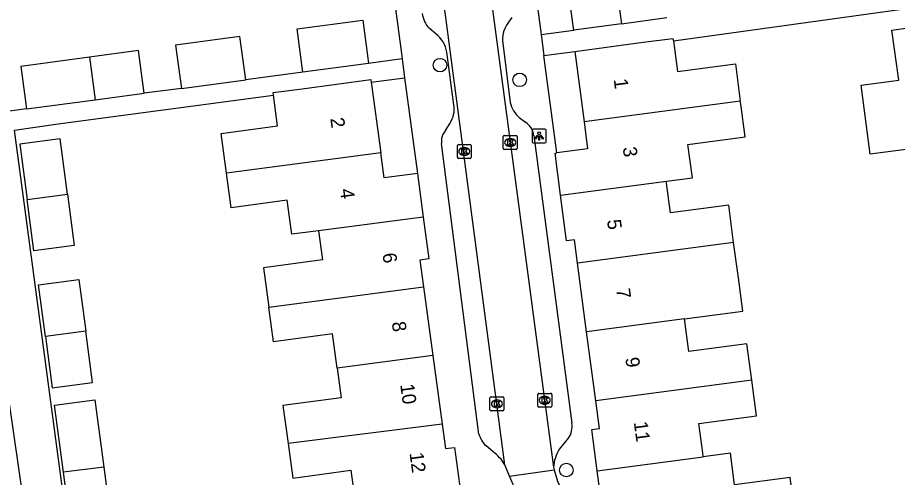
# Model space of a CAD drawing. Extents: x 163150 to 163546, y 380933 to 381635.
# Drawn here: x 163292.5 to 163356, y 381430.1 to 381463.3 of the extents above; entities that cross this region are included whole.
import ezdxf

# ---------------------------------------------------------------- set-up
doc = ezdxf.new("R2010")
doc.units = 0
for name, color, linetype in [('IMGEO_Boom', 7, 'Continuous'), ('IMGEO_Kolk', 7, 'Continuous'), ('IMGEO_Lichtpunt', 7, 'Continuous'), ('IMGEO_Pand', 7, 'Continuous'), ('IMGEO_Pand_nummerreeks', 7, 'Continuous'), ('IMGEO_Rijbaan_lokaal_open', 7, 'Continuous'), ('IMGEO_Voetpad_open', 7, 'Continuous')]:
    doc.layers.add(name, color=color, linetype=linetype)

msp = doc.modelspace()

# ---------------------------------------------------------------- linework, layer by layer
at = {"layer": 'IMGEO_Boom'}
for centre in [(163322.973, 381459.905), (163328.72, 381458.839), (163332.089, 381430.675)]:
    msp.add_circle(centre, 0.489, dxfattribs=at)
at = {"layer": 'IMGEO_Kolk'}
for p, q in [((163327.536, 381453.899), (163327.536, 381454.751)), ((163327.611, 381454.825), (163328.463, 381454.825)), ((163328.024, 381454.605), (163328.049, 381454.605)), ((163328.537, 381454.751), (163328.537, 381453.899)), ((163324.223, 381453.25), (163324.223, 381454.102)), ((163324.298, 381454.176), (163325.15, 381454.176)), ((163324.711, 381453.956), (163324.736, 381453.956)), ((163325.224, 381454.102), (163325.224, 381453.25)), ((163328.047, 381454.045), (163328.022, 381454.045)), ((163324.734, 381453.396), (163324.709, 381453.396)), ((163328.463, 381453.825), (163327.611, 381453.825)), ((163325.15, 381453.176), (163324.298, 381453.176)), ((163330.028, 381435.285), (163330.028, 381436.137)), ((163330.103, 381436.211), (163330.955, 381436.211)), ((163331.029, 381436.137), (163331.029, 381435.285)), ((163326.578, 381435.03), (163326.578, 381435.882)), ((163326.653, 381435.956), (163327.505, 381435.956)), ((163327.066, 381435.736), (163327.091, 381435.736)), ((163327.579, 381435.882), (163327.579, 381435.03)), ((163330.516, 381435.991), (163330.541, 381435.991)), ((163327.505, 381434.956), (163326.653, 381434.956)), ((163327.089, 381435.176), (163327.064, 381435.176)), ((163330.955, 381435.211), (163330.103, 381435.211)), ((163330.539, 381435.431), (163330.514, 381435.431))]:
    msp.add_line(p, q, dxfattribs=at)
for points in [[(163327.536, 381453.899), (163327.536, 381454.751)], [(163327.611, 381454.825), (163328.463, 381454.825)], [(163328.537, 381454.751), (163328.537, 381453.899)], [(163324.223, 381453.25), (163324.223, 381454.102)], [(163324.298, 381454.176), (163325.15, 381454.176)], [(163325.224, 381454.102), (163325.224, 381453.25)], [(163327.857, 381454.525), (163327.98, 381454.525), (163327.98, 381454.374), (163328.11, 381454.525), (163328.274, 381454.525), (163328.128, 381454.374), (163328.281, 381454.125), (163328.129, 381454.125), (163328.044, 381454.289), (163327.98, 381454.222), (163327.98, 381454.125), (163327.857, 381454.125), (163327.857, 381454.525)], [(163324.544, 381453.876), (163324.667, 381453.876), (163324.667, 381453.725), (163324.797, 381453.876), (163324.961, 381453.876), (163324.815, 381453.725), (163324.968, 381453.476), (163324.816, 381453.476), (163324.731, 381453.64), (163324.667, 381453.573), (163324.667, 381453.476), (163324.544, 381453.476), (163324.544, 381453.876)], [(163328.463, 381453.825), (163327.611, 381453.825)], [(163325.15, 381453.176), (163324.298, 381453.176)], [(163330.028, 381435.285), (163330.028, 381436.137)], [(163330.103, 381436.211), (163330.955, 381436.211)], [(163331.029, 381436.137), (163331.029, 381435.285)], [(163326.578, 381435.03), (163326.578, 381435.882)], [(163326.653, 381435.956), (163327.505, 381435.956)], [(163326.899, 381435.656), (163327.022, 381435.656), (163327.022, 381435.505), (163327.152, 381435.656), (163327.316, 381435.656), (163327.17, 381435.505), (163327.323, 381435.256), (163327.171, 381435.256), (163327.086, 381435.42), (163327.022, 381435.353), (163327.022, 381435.256), (163326.899, 381435.256), (163326.899, 381435.656)], [(163327.579, 381435.882), (163327.579, 381435.03)], [(163330.349, 381435.911), (163330.472, 381435.911), (163330.472, 381435.76), (163330.602, 381435.911), (163330.766, 381435.911), (163330.62, 381435.76), (163330.773, 381435.511), (163330.621, 381435.511), (163330.536, 381435.675), (163330.472, 381435.608), (163330.472, 381435.511), (163330.349, 381435.511), (163330.349, 381435.911)], [(163327.505, 381434.956), (163326.653, 381434.956)], [(163330.955, 381435.211), (163330.103, 381435.211)]]:
    msp.add_lwpolyline(points, dxfattribs=at)
for centre, start, end in [((163327.613, 381454.749), 91.55205, 178.44795), ((163327.613, 381454.749), 91.55205, 178.44795), ((163328.461, 381454.749), 1.55205, 88.44795), ((163328.461, 381454.749), 1.55205, 88.44795), ((163324.3, 381454.1), 91.55205, 178.44795), ((163324.3, 381454.1), 91.55205, 178.44795), ((163325.148, 381454.1), 1.55205, 88.44795), ((163325.148, 381454.1), 1.55205, 88.44795), ((163327.613, 381453.901), 181.55205, 268.44795), ((163327.613, 381453.901), 181.55205, 268.44795), ((163328.461, 381453.901), 271.55205, 358.44795), ((163328.461, 381453.901), 271.55205, 358.44795), ((163324.3, 381453.252), 181.55205, 268.44795), ((163324.3, 381453.252), 181.55205, 268.44795), ((163325.148, 381453.252), 271.55205, 358.44795), ((163325.148, 381453.252), 271.55205, 358.44795), ((163330.105, 381436.135), 91.55205, 178.44795), ((163330.105, 381436.135), 91.55205, 178.44795), ((163330.953, 381436.135), 1.55205, 88.44795), ((163330.953, 381436.135), 1.55205, 88.44795), ((163326.655, 381435.88), 91.55205, 178.44795), ((163326.655, 381435.88), 91.55205, 178.44795), ((163327.503, 381435.88), 1.55205, 88.44795), ((163327.503, 381435.88), 1.55205, 88.44795), ((163326.655, 381435.032), 181.55205, 268.44795), ((163326.655, 381435.032), 181.55205, 268.44795), ((163327.503, 381435.032), 271.55205, 358.44795), ((163327.503, 381435.032), 271.55205, 358.44795), ((163330.105, 381435.287), 181.55205, 268.44795), ((163330.105, 381435.287), 181.55205, 268.44795), ((163330.953, 381435.287), 271.55205, 358.44795), ((163330.953, 381435.287), 271.55205, 358.44795)]:
    msp.add_arc(centre, 0.0765, start, end, dxfattribs=at)
for centre, major_axis, ratio, start_param, end_param in [((163328.023, 381454.325), (-0.387, 0.002), 0.722429, 4.712389, 7.853982), ((163328.048, 381454.325), (-0.39, 0.002), 0.717154, 1.570796, 4.712389), ((163324.71, 381453.676), (-0.387, 0.002), 0.722429, 4.712389, 7.853982), ((163324.735, 381453.676), (-0.39, 0.002), 0.717154, 1.570796, 4.712389), ((163327.065, 381435.456), (-0.387, 0.002), 0.722429, 4.712389, 7.853982), ((163327.09, 381435.456), (-0.39, 0.002), 0.717154, 1.570796, 4.712389), ((163330.515, 381435.711), (-0.387, 0.002), 0.722429, 4.712389, 7.853982), ((163330.54, 381435.711), (-0.39, 0.002), 0.717154, 1.570796, 4.712389)]:
    msp.add_ellipse(centre, major_axis=major_axis, ratio=ratio, start_param=start_param, end_param=end_param, dxfattribs=at)
at = {"layer": 'IMGEO_Lichtpunt'}
for p, q in [((163329.628, 381455.185), (163329.628, 381454.378)), ((163329.628, 381455.185), (163329.628, 381454.378)), ((163330.53, 381455.28), (163329.722, 381455.28)), ((163330.53, 381455.28), (163329.722, 381455.28)), ((163330.624, 381454.378), (163330.624, 381455.185)), ((163330.624, 381454.378), (163330.624, 381455.185)), ((163329.722, 381454.284), (163330.53, 381454.284)), ((163329.722, 381454.284), (163330.53, 381454.284))]:
    msp.add_line(p, q, dxfattribs=at)
for points in [[(163330.002, 381454.849), (163330.041, 381454.821), (163329.853, 381454.559), (163329.815, 381454.586), (163330.002, 381454.849)], [(163330.104, 381454.801), (163330.151, 381454.801), (163330.151, 381454.479), (163330.104, 381454.479), (163330.104, 381454.801)], [(163330.214, 381454.821), (163330.252, 381454.848), (163330.439, 381454.586), (163330.4, 381454.558), (163330.214, 381454.821)]]:
    msp.add_lwpolyline(points, dxfattribs=at)
msp.add_circle((163330.127, 381454.983), 0.0994, dxfattribs=at)
for centre, start, end in [((163329.722, 381455.185), 90, 180), ((163329.722, 381455.185), 90, 180), ((163330.53, 381455.185), 0, 90), ((163330.53, 381455.185), 0, 90), ((163329.722, 381454.378), 180, 270), ((163329.722, 381454.378), 180, 270), ((163330.53, 381454.378), 270, 0), ((163330.53, 381454.378), 270, 360)]:
    msp.add_arc(centre, 0.0946, start, end, dxfattribs=at)
at = {"layer": 'IMGEO_Pand'}
for points in [[(163332.631, 381462.423), (163332.25, 381465.197), (163335.686, 381465.67), (163336.067, 381462.896)], [(163313.08, 381459.389), (163313.029, 381459.769), (163312.657, 381462.514), (163317.398, 381463.156), (163317.77, 381460.411), (163317.821, 381460.031)], [(163336.067, 381462.896), (163332.631, 381462.423)], [(163356.089, 381458.813), (163355.583, 381462.439), (163358.581, 381462.857)], [(163308.951, 381458.841), (163308.526, 381461.966), (163303.894, 381461.336), (163304.312, 381458.226)], [(163332.691, 381460.898), (163337.642, 381461.553), (163339.783, 381461.837), (163339.808, 381461.652)], [(163339.808, 381461.652), (163340.1, 381459.446), (163344.282, 381460), (163344.64, 381457.298)], [(163301.631, 381457.871), (163301.215, 381460.971), (163297.669, 381460.489)], [(163332.691, 381460.898), (163333.366, 381455.806)], [(163297.669, 381460.489), (163292.729, 381459.817), (163293.141, 381456.746)], [(163297.669, 381460.489), (163298.084, 381457.401)], [(163317.821, 381460.031), (163313.08, 381459.389)], [(163304.312, 381458.226), (163308.951, 381458.841)], [(163310.949, 381457.733), (163310.924, 381457.919), (163313.024, 381458.203), (163317.978, 381458.875), (163318.005, 381458.676)], [(163318.005, 381458.676), (163318.697, 381453.572)], [(163359.782, 381454.239), (163356.781, 381453.842), (163354.017, 381453.476), (163353.359, 381458.452), (163356.089, 381458.813)], [(163298.084, 381457.401), (163301.631, 381457.871)], [(163307.559, 381452.105), (163307.169, 381454.979), (163311.247, 381455.532), (163310.949, 381457.733)], [(163293.141, 381456.746), (163298.084, 381457.401)], [(163344.64, 381457.298), (163333.366, 381455.806)], [(163339.303, 381451.53), (163341.181, 381451.778), (163340.863, 381454.173), (163344.982, 381454.719), (163344.668, 381457.09), (163344.64, 381457.298)], [(163333.366, 381455.806), (163333.624, 381453.855), (163331.412, 381453.563)], [(163296.087, 381450.594), (163295.555, 381454.586), (163292.647, 381454.198), (163293.179, 381450.211)], [(163318.697, 381453.572), (163307.559, 381452.105)], [(163321.337, 381452.092), (163318.942, 381451.768), (163318.697, 381453.572)], [(163331.672, 381450.52), (163331.272, 381453.544), (163331.412, 381453.563)], [(163314.207, 381447.941), (163312.279, 381447.69), (163311.946, 381450.145), (163307.9, 381449.596), (163307.559, 381452.105)], [(163321.337, 381452.092), (163321.765, 381448.936)], [(163331.672, 381450.52), (163339.303, 381451.53)], [(163344.16, 381447.11), (163343.805, 381449.793), (163339.607, 381449.237), (163339.322, 381451.385), (163339.303, 381451.53)], [(163293.179, 381450.211), (163296.087, 381450.594)], [(163296.087, 381450.594), (163296.583, 381446.872), (163293.675, 381446.49), (163293.179, 381450.211)], [(163332.887, 381445.619), (163332.664, 381447.303), (163332.108, 381447.23), (163331.672, 381450.52)], [(163321.765, 381448.936), (163314.207, 381447.941)], [(163321.765, 381448.936), (163322.174, 381445.923), (163321.521, 381445.835), (163321.784, 381443.899)], [(163314.207, 381447.941), (163314.493, 381445.838), (163310.238, 381445.26), (163310.622, 381442.429)], [(163344.16, 381447.11), (163332.887, 381445.619)], [(163340.621, 381441.579), (163344.819, 381442.134), (163344.498, 381444.558), (163344.16, 381447.11)], [(163333.546, 381440.643), (163332.887, 381445.619)], [(163294.499, 381440.306), (163294.002, 381444.038), (163296.91, 381444.42), (163297.407, 381440.689)], [(163310.622, 381442.429), (163321.784, 381443.899)], [(163321.784, 381443.899), (163322.455, 381438.947)], [(163315.552, 381438.038), (163315.218, 381440.503), (163310.962, 381439.926), (163310.622, 381442.429)], [(163340.621, 381441.579), (163333.546, 381440.643)], [(163345.462, 381437.157), (163345.113, 381439.793), (163340.931, 381439.239), (163340.621, 381441.579)], [(163297.407, 381440.689), (163294.499, 381440.306)], [(163294.499, 381440.306), (163294.993, 381436.6), (163297.901, 381436.983), (163297.407, 381440.689)], [(163334.204, 381435.668), (163333.546, 381440.643)], [(163322.455, 381438.947), (163315.552, 381438.038)], [(163322.455, 381438.947), (163323.127, 381433.996)], [(163315.552, 381438.038), (163315.843, 381435.893), (163311.637, 381435.322), (163312.009, 381432.581)], [(163345.462, 381437.157), (163334.204, 381435.668)], [(163341.967, 381431.632), (163341.93, 381431.91), (163341.649, 381434.032), (163345.803, 381434.582), (163345.462, 381437.157)], [(163295.803, 381430.518), (163295.159, 381435.353), (163298.067, 381435.736), (163298.713, 381430.889)], [(163334.312, 381430.619), (163333.918, 381433.595), (163334.469, 381433.668), (163334.204, 381435.668)], [(163323.127, 381433.996), (163312.009, 381432.581)], [(163323.127, 381433.996), (163323.367, 381432.223), (163324.023, 381432.311), (163324.454, 381429.13)], [(163312.009, 381432.581), (163312.347, 381430.092), (163316.542, 381430.661), (163316.829, 381428.551), (163316.886, 381428.134)], [(163348.587, 381427.446), (163348.23, 381430.14), (163344.231, 381429.611), (163343.93, 381431.892), (163341.967, 381431.632)], [(163334.312, 381430.619), (163341.967, 381431.632)], [(163298.713, 381430.889), (163299.224, 381427.054), (163296.316, 381426.672), (163295.803, 381430.518)], [(163298.713, 381430.889), (163295.803, 381430.518)], [(163334.918, 381427.453), (163334.735, 381427.429), (163334.312, 381430.619)]]:
    msp.add_lwpolyline(points, dxfattribs=at)
at = {"layer": 'IMGEO_Rijbaan_lokaal_open'}
for points in [[(163325.105, 381476.415), (163331.157, 381430.873)], [(163327.639, 381431.061), (163321.781, 381475.592)], [(163327.996, 381430.242), (163327.639, 381431.061)], [(163327.996, 381430.242), (163331.211, 381430.682)], [(163331.157, 381430.873), (163331.211, 381430.682)], [(163331.211, 381430.682), (163331.438, 381429.883), (163332.34, 381428.031)], [(163328.901, 381427.589), (163328.886, 381427.703), (163328.69, 381428.651), (163327.996, 381430.242)]]:
    msp.add_lwpolyline(points, dxfattribs=at)
at = {"layer": 'IMGEO_Voetpad_open'}
for points in [[(163327.51, 381482.721), (163330.269, 381462.107)], [(163317.426, 381481.364), (163320.182, 381460.738), (163320.234, 381460.349)], [(163339.808, 381461.652), (163358.388, 381464.242), (163358.581, 381462.857)], [(163328.161, 381463.336), (163327.918, 381462.994)], [(163336.067, 381462.896), (163339.339, 381463.347)], [(163322.67, 381462.166), (163322.19, 381462.562)], [(163330.269, 381462.107), (163332.631, 381462.423)], [(163327.481, 381461.688), (163328.045, 381457.216)], [(163330.269, 381462.107), (163330.47, 381460.601)], [(163330.47, 381460.601), (163332.691, 381460.898)], [(163320.234, 381460.349), (163317.821, 381460.031)], [(163320.234, 381460.349), (163320.414, 381458.998)], [(163323.981, 381457.031), (163323.465, 381460.83)], [(163331.412, 381453.563), (163330.47, 381460.601)], [(163313.08, 381459.389), (163308.951, 381458.841)], [(163318.005, 381458.676), (163320.414, 381458.998)], [(163320.414, 381458.998), (163321.337, 381452.092)], [(163316.325, 381417.883), (163297.626, 381415.095), (163292.28, 381455.215), (163295.412, 381455.658), (163310.949, 381457.733)], [(163304.312, 381458.226), (163301.631, 381457.871)], [(163293.141, 381456.746), (163291.917, 381456.584)], [(163328.688, 381456.121), (163329.131, 381455.777)], [(163323.364, 381455.18), (163323.696, 381455.712)], [(163329.749, 381454.834), (163332.477, 381434.063)], [(163325.782, 381433.266), (163323.08, 381454.241)], [(163291.235, 381439.976), (163294.836, 381414.98), (163291.731, 381414.576), (163275.971, 381412.525)], [(163332.231, 381432.972), (163331.593, 381432.2)], [(163326.805, 381431.98), (163326.273, 381432.439)]]:
    msp.add_lwpolyline(points, dxfattribs=at)
for centre, radius, start, end in [((163323.582, 381463.867), 1.908, 186.74851, 223.15754), ((163329.424, 381461.764), 1.944, 140.75762, 182.24092), ((163321.382, 381460.495), 2.11, 9.13379, 52.37657), ((163329.961, 381457.605), 1.955, 191.46699, 229.37717), ((163322.062, 381456.755), 1.938, 327.43842, 8.17635), ((163324.22, 381454.409), 1.152, 137.97602, 188.36815), ((163328.412, 381454.632), 1.352, 8.59365, 57.88443), ((163331.094, 381433.802), 1.408, 323.88596, 10.70079), ((163327.687, 381433.838), 1.989, 196.71019, 224.68606), ((163325.204, 381429.689), 2.795, 29.39561, 55.05238), ((163334.023, 381430.667), 2.873, 147.74322, 175.8798)]:
    msp.add_arc(centre, radius, start, end, dxfattribs=at)

# ---------------------------------------------------------------- texts
at = {"layer": 'IMGEO_Pand_nummerreeks'}
for s, rotation, p in [('1', 277.54564, (163335.502, 381458.873)), ('2', 277.72326, (163315.05, 381456.057)), ('3', 277.54564, (163336.154, 381453.953)), ('4', 277.72451, (163315.745, 381450.928)), ('5', 277.53991, (163335.021, 381448.709)), ('6', 277.73224, (163318.814, 381446.291)), ('7', 277.54096, (163335.678, 381443.734)), ('8', 277.73224, (163319.487, 381441.336)), ('9', 277.54096, (163336.337, 381438.759)), ('10', 277.73224, (163320.097, 381436.841)), ('11', 277.53991, (163336.951, 381434.128)), ('12', 277.73472, (163320.768, 381431.896))]:
    msp.add_text(s, height=1, rotation=rotation, dxfattribs=at).set_placement(p)

doc.saveas('drawing.dxf')
